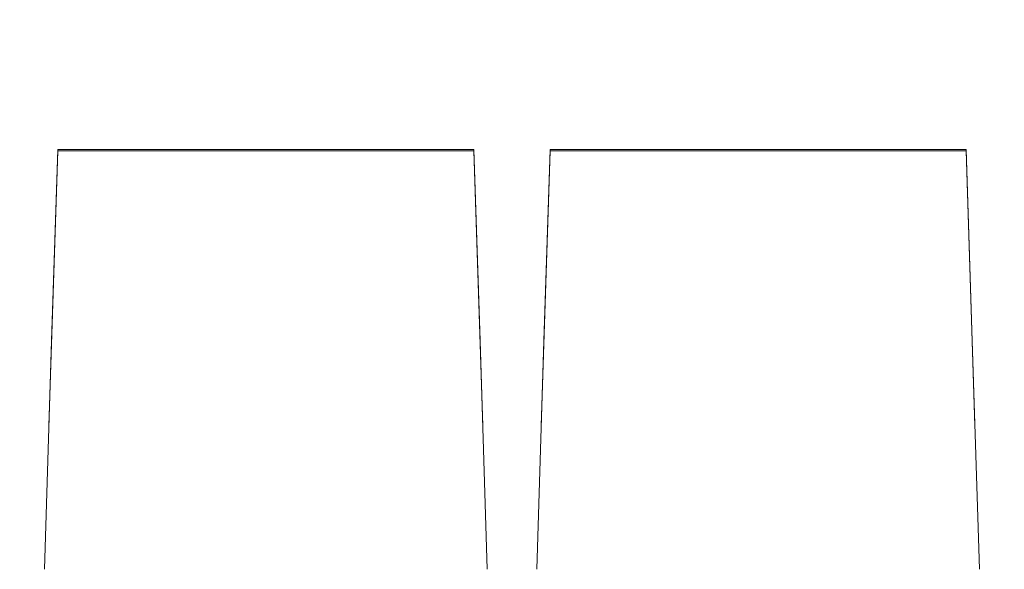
# Model space of a CAD drawing. Header units: millimetres. Extents: x -30280 to 309309, y -17460 to 4378.
# Tile 297 of 656: x 120929 to 121929, y -10964 to -10406. Entities that reach past the tile are written whole.
import ezdxf

# ---------------------------------------------------------------- set-up
doc = ezdxf.new("R2010")
doc.units = ezdxf.units.MM
doc.header["$MEASUREMENT"] = 0
doc.linetypes.add('Wipeout_Contour', pattern=[1000, 0, -1000])
doc.layers.add('P1_PLANTA PRIMERA_3_Nuevo_08_E_Envans secs', color=7, linetype='Continuous')
doc.layers.add('P1_PLANTA PRIMERA_3_Nuevo_09_EI_Mobiliari general', color=7, linetype='Continuous')
doc.layers.add('P1_PLANTA PRIMERA_3_Nuevo_09_EI_Mobiliari general_Pluma_Nº__1', color=7, linetype='Continuous', lineweight=5)

msp = doc.modelspace()

# ---------------------------------------------------------------- wipeouts: each hides what was drawn before it
at = {"color": 254, "linetype": 'Wipeout_Contour', "lineweight": 0, "ltscale": 744380.35708}
msp.add_wipeout([(125602.4, -8989.1), (119928.1, -8989.1), (119928.1, -9336), (125456.8, -9336), (125456.8, -11434), (125602.4, -11434)], dxfattribs=at).dxf.layer = 'P1_PLANTA PRIMERA_3_Nuevo_08_E_Envans secs'

# ---------------------------------------------------------------- next in the draw order: wipeouts: each hides what was drawn before it
at = {"color": 254, "linetype": 'Wipeout_Contour', "lineweight": 0, "ltscale": 13224043.01546531}
msp.add_wipeout([(124316.8, -9376.1), (119928.1, -9376.1), (119928.1, -11281.7), (119970.6, -11044.2), (119971.2, -11041.9), (119975.2, -11019.6), (119953.6, -11019.6), (119953.6, -10964), (119967.2, -10537.9), (120389.9, -10537.9), (120403.5, -10964), (120403.6, -11019.6), (120382, -11019.6), (120385.9, -11041.9), (120386.6, -11044.2), (120428.6, -11278.9), (120470.6, -11044.2), (120471.2, -11041.9), (120475.2, -11019.6), (120453.6, -11019.6), (120453.6, -10964), (120467.2, -10537.9), (120889.9, -10537.9), (120903.5, -10964), (120903.6, -11019.6), (120882, -11019.6), (120885.9, -11041.9), (120886.6, -11044.2), (120928.6, -11278.9), (120970.6, -11044.2), (120971.2, -11041.9), (120975.2, -11019.6), (120953.6, -11019.6), (120953.6, -10964), (120967.2, -10537.9), (121389.9, -10537.9), (121403.5, -10964), (121403.6, -11019.6), (121382, -11019.6), (121385.9, -11041.9), (121386.6, -11044.2), (121428.6, -11278.9), (121470.6, -11044.2), (121471.2, -11041.9), (121475.2, -11019.6), (121453.6, -11019.6), (121453.6, -10964), (121467.2, -10537.9), (121889.9, -10537.9), (121903.5, -10964), (121903.6, -11019.6), (121882, -11019.6), (121885.9, -11041.9), (121886.6, -11044.2), (121928.6, -11278.9), (121970.6, -11044.2), (121971.2, -11041.9), (121975.2, -11019.6), (121953.6, -11019.6), (121953.6, -10964), (121967.2, -10537.9), (122389.9, -10537.9), (122403.5, -10964), (122403.6, -11019.6), (122382, -11019.6), (122385.9, -11041.9), (122386.6, -11044.2), (122428.6, -11278.9), (122470.6, -11044.2), (122471.2, -11041.9), (122475.2, -11019.6), (122453.6, -11019.6), (122453.6, -10964), (122467.2, -10537.9), (122889.9, -10537.9), (122903.5, -10964), (122903.6, -11019.6), (122882, -11019.6), (122885.9, -11041.9), (122886.6, -11044.2), (122928.6, -11278.9), (122970.6, -11044.2), (122971.2, -11041.9), (122975.2, -11019.6), (122953.6, -11019.6), (122953.6, -10964), (122967.2, -10537.9), (123389.9, -10537.9), (123403.5, -10964), (123403.6, -11019.6), (123382, -11019.6), (123385.9, -11041.9), (123386.6, -11044.2), (123428.6, -11278.9), (123470.6, -11044.2), (123471.2, -11041.9), (123475.2, -11019.6), (123453.6, -11019.6), (123453.6, -10964), (123467.2, -10537.9), (123889.9, -10537.9), (123903.5, -10964), (123903.6, -11019.6), (123882, -11019.6), (123885.9, -11041.9), (123886.6, -11044.2), (123947.8, -11386), (124316.8, -11386)], dxfattribs=at).dxf.layer = 'P1_PLANTA PRIMERA_3_Nuevo_08_E_Envans secs'

# ---------------------------------------------------------------- next in the draw order: wipeouts: each hides what was drawn before it
at = {"color": 254, "linetype": 'Wipeout_Contour', "lineweight": 0, "ltscale": 486543.895147}
msp.add_wipeout([(120967.2, -10539.2), (121389.9, -10539.2), (121389.9, -10537.9), (120967.2, -10537.9)], dxfattribs=at).dxf.layer = 'P1_PLANTA PRIMERA_3_Nuevo_09_EI_Mobiliari general'
at = {"color": 254, "linetype": 'Wipeout_Contour', "lineweight": 0, "ltscale": 488536.405183}
msp.add_wipeout([(121467.2, -10539.2), (121889.9, -10539.2), (121889.9, -10537.9), (121467.2, -10537.9)], dxfattribs=at).dxf.layer = 'P1_PLANTA PRIMERA_3_Nuevo_09_EI_Mobiliari general'

# ---------------------------------------------------------------- next in the draw order: wipeouts: each hides what was drawn before it
at = {"color": 254, "linetype": 'Wipeout_Contour', "lineweight": 0, "ltscale": 486593.120529}
msp.add_wipeout([(120958.3, -10818.3), (121398.8, -10818.3), (121389.9, -10539.2), (120967.2, -10539.2)], dxfattribs=at).dxf.layer = 'P1_PLANTA PRIMERA_3_Nuevo_09_EI_Mobiliari general'
at = {"color": 254, "linetype": 'Wipeout_Contour', "lineweight": 0, "ltscale": 488585.42983}
msp.add_wipeout([(121458.3, -10818.3), (121898.8, -10818.3), (121889.9, -10539.2), (121467.2, -10539.2)], dxfattribs=at).dxf.layer = 'P1_PLANTA PRIMERA_3_Nuevo_09_EI_Mobiliari general'

# ---------------------------------------------------------------- next in the draw order: linework, layer by layer
at = {"layer": 'P1_PLANTA PRIMERA_3_Nuevo_09_EI_Mobiliari general_Pluma_Nº__1', "color": 7, "linetype": 'Continuous', "lineweight": 5}
for p, q in [((121389.9, -10537.9), (120967.2, -10537.9)), ((120967.2, -10539.2), (120967.2, -10537.9)), ((121389.9, -10539.2), (120967.2, -10539.2)), ((121389.9, -10539.2), (121389.9, -10537.9)), ((121889.9, -10537.9), (121467.2, -10537.9)), ((121467.2, -10539.2), (121467.2, -10537.9)), ((121889.9, -10539.2), (121467.2, -10539.2)), ((121889.9, -10539.2), (121889.9, -10537.9))]:
    msp.add_line(p, q, dxfattribs=at)

# ---------------------------------------------------------------- next in the draw order: wipeouts: each hides what was drawn before it
at = {"color": 254, "linetype": 'Wipeout_Contour', "lineweight": 0, "ltscale": 729973.999706}
msp.add_wipeout([(120953.7, -10964), (121403.5, -10964), (121396.1, -10732.2), (121398.8, -10818.3), (120958.3, -10818.3), (120961, -10732.2)], dxfattribs=at).dxf.layer = 'P1_PLANTA PRIMERA_3_Nuevo_09_EI_Mobiliari general'
at = {"color": 254, "linetype": 'Wipeout_Contour', "lineweight": 0, "ltscale": 732962.119866}
msp.add_wipeout([(121461, -10732.2), (121453.7, -10964), (121903.5, -10964), (121896.1, -10732.2), (121898.8, -10818.3), (121458.3, -10818.3)], dxfattribs=at).dxf.layer = 'P1_PLANTA PRIMERA_3_Nuevo_09_EI_Mobiliari general'

# ---------------------------------------------------------------- next in the draw order: linework, layer by layer
at = {"layer": 'P1_PLANTA PRIMERA_3_Nuevo_09_EI_Mobiliari general_Pluma_Nº__1', "color": 7, "linetype": 'Continuous', "lineweight": 5}
for p, q in [((120967.2, -10539.2), (120958.3, -10818.3)), ((120967.2, -10537.9), (120961, -10732.2)), ((121396.1, -10732.2), (121389.9, -10537.9)), ((121398.8, -10818.3), (121389.9, -10539.2)), ((121467.2, -10539.2), (121458.3, -10818.3)), ((121467.2, -10537.9), (121461, -10732.2)), ((121896.1, -10732.2), (121889.9, -10537.9)), ((121898.8, -10818.3), (121889.9, -10539.2)), ((120961, -10732.2), (120953.7, -10964)), ((121403.5, -10964), (121396.1, -10732.2)), ((121461, -10732.2), (121453.7, -10964)), ((121903.5, -10964), (121896.1, -10732.2))]:
    msp.add_line(p, q, dxfattribs=at)

doc.saveas('drawing.dxf')
